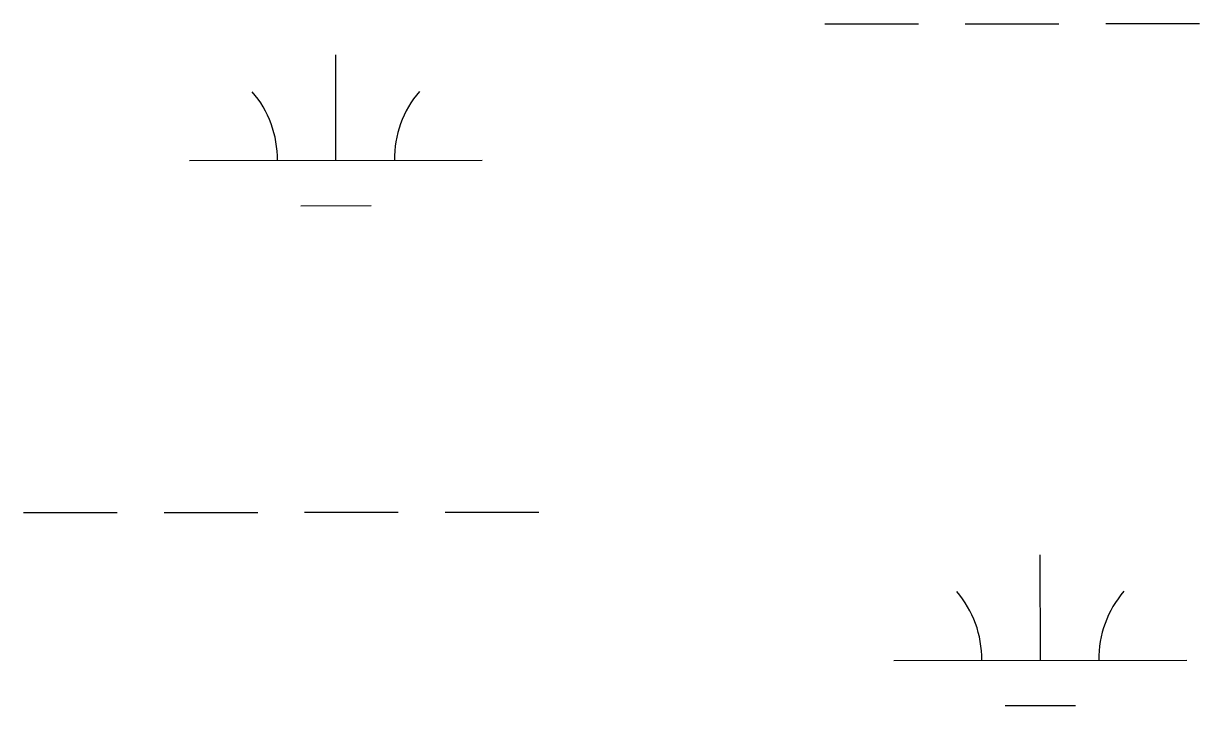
# Model space of a CAD drawing. Extents: x 3297753 to 3335611, y 652252 to 677623.
# Drawn here: x 3325952.9 to 3326354.6, y 667166.8 to 667399.5 of the extents above; entities that cross this region are included whole.
import ezdxf

# ---------------------------------------------------------------- set-up
doc = ezdxf.new("R2010")
doc.units = 0
doc.layers.add('V-WETL-SWMP', color=7, linetype='Continuous')

msp = doc.modelspace()

# ---------------------------------------------------------------- linework, layer by layer
at = {"layer": 'V-WETL-SWMP'}
for p, q in [((3326226.65, 667399.41), (3326258.65, 667399.44)), ((3326274.65, 667399.46), (3326306.65, 667399.49)), ((3326322.65, 667399.51), (3326354.65, 667399.54)), ((3326059.63, 667352.81), (3326059.6, 667388.81)), ((3326009.63, 667352.76), (3326109.63, 667352.86)), ((3326047.65, 667337.37), (3326071.65, 667337.39)), ((3325952.91, 667232.63), (3325984.91, 667232.66)), ((3326000.91, 667232.68), (3326032.91, 667232.71)), ((3326048.91, 667232.73), (3326080.91, 667232.76)), ((3326096.91, 667232.78), (3326128.91, 667232.81)), ((3326300.28, 667182.24), (3326300.24, 667218.24)), ((3326250.28, 667182.19), (3326350.28, 667182.29)), ((3326288.29, 667166.8), (3326312.29, 667166.82))]:
    msp.add_line(p, q, dxfattribs=at)
for centre, start, end in [((3326004.39, 667353.23), 359.2865, 40.8301), ((3326114.87, 667353.34), 139.2865, 180.8301), ((3326245.03, 667182.66), 359.2865, 40.8301), ((3326355.52, 667182.77), 139.2865, 180.8301)]:
    msp.add_arc(centre, 35.25, start, end, dxfattribs=at)

doc.saveas('drawing.dxf')
